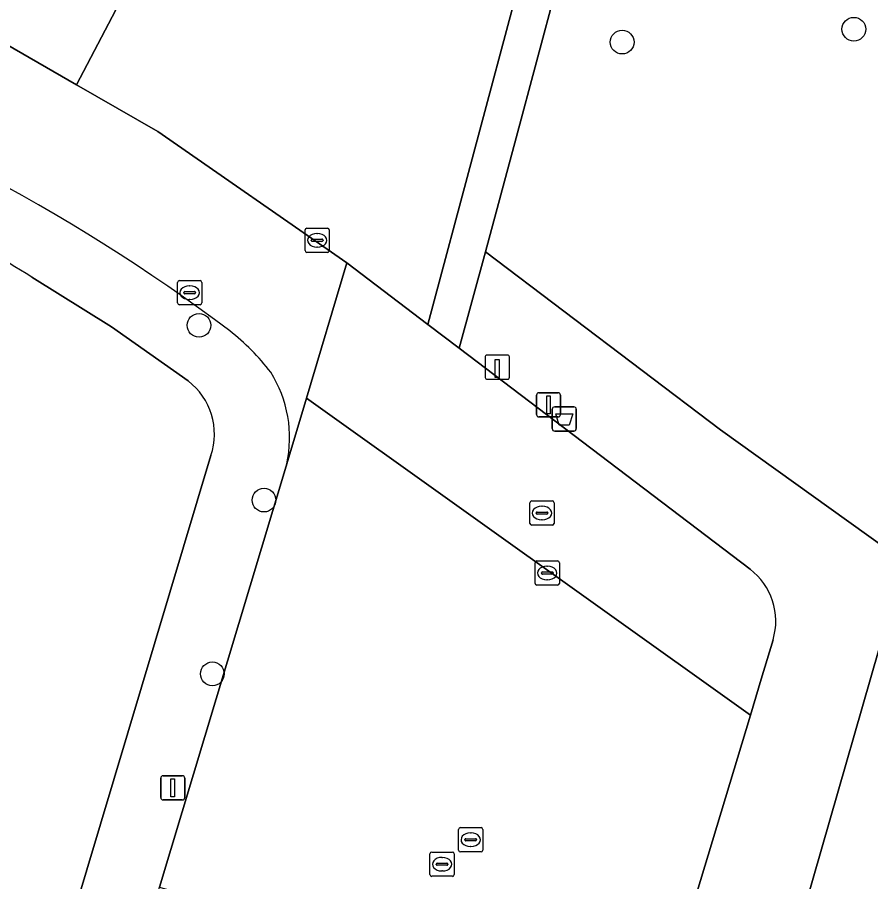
# Model space of a CAD drawing. Extents: x 162184 to 163154, y 385507 to 386516.
# Drawn here: x 162826.34 to 162861.54, y 386164.98 to 386200.65 of the extents above; entities that cross this region are included whole.
import ezdxf

# ---------------------------------------------------------------- set-up
doc = ezdxf.new("R2010")
doc.units = 0
for name, color, linetype in [('IMGEO_Afvalbak', 7, 'Continuous'), ('IMGEO_Boom', 7, 'Continuous'), ('IMGEO_Erf', 7, 'Continuous'), ('IMGEO_Groenvoorziening', 7, 'Continuous'), ('IMGEO_Kolk', 7, 'Continuous'), ('IMGEO_Laadpaal', 7, 'Continuous'), ('IMGEO_Lichtmast', 7, 'Continuous'), ('IMGEO_Parkeervlak_open', 7, 'Continuous'), ('IMGEO_Rijbaan_lokaal_open', 7, 'Continuous'), ('IMGEO_Rioolput', 7, 'Continuous'), ('IMGEO_Voetpad_open', 7, 'Continuous')]:
    doc.layers.add(name, color=color, linetype=linetype)

msp = doc.modelspace()

# ---------------------------------------------------------------- linework, layer by layer
at = {"layer": 'IMGEO_Afvalbak'}
for p, q in [((162848.402, 386183.681), (162848.402, 386184.481)), ((162848.402, 386184.481), (162848.402, 386183.681)), ((162848.502, 386184.581), (162849.292, 386184.581)), ((162849.292, 386184.581), (162848.502, 386184.581)), ((162849.392, 386184.481), (162849.392, 386183.681)), ((162849.392, 386183.681), (162849.392, 386184.481)), ((162849.292, 386183.581), (162848.502, 386183.581)), ((162848.502, 386183.581), (162849.292, 386183.581))]:
    msp.add_line(p, q, dxfattribs=at)
msp.add_lwpolyline([(162848.545, 386184.295), (162849.249, 386184.295), (162849.1, 386183.825), (162848.694, 386183.825), (162848.545, 386184.295)], dxfattribs=at)
for centre, start, end in [((162848.502, 386184.481), 90, 180), ((162848.502, 386184.481), 90, 180), ((162849.292, 386184.481), 0, 90), ((162849.292, 386184.481), 360, 90), ((162848.502, 386183.681), 180, 270), ((162848.502, 386183.681), 180, 270), ((162849.292, 386183.681), 270, 0), ((162849.292, 386183.681), 270, 0)]:
    msp.add_arc(centre, 0.1, start, end, dxfattribs=at)
at = {"layer": 'IMGEO_Boom'}
for centre in [(162860.843, 386200.163), (162851.286, 386199.629), (162833.832, 386187.944), (162836.513, 386180.731), (162834.383, 386173.562)]:
    msp.add_circle(centre, 0.489, dxfattribs=at)
at = {"layer": 'IMGEO_Erf'}
for points in [[(162833.383, 386185.648), (162830.222, 386187.886), (162826.932, 386189.931)], [(162815.501, 386119.698), (162834.323, 386182.568)]]:
    msp.add_lwpolyline(points, dxfattribs=at)
for centre, radius, start, end in [((162799.477, 386146.413), 51.455, 57.753, 67.4423), ((162831.71, 386183.454), 2.759, 341.2738, 52.67)]:
    msp.add_arc(centre, radius, start, end, dxfattribs=at)
at = {"layer": 'IMGEO_Groenvoorziening'}
for points in [[(162812.602, 386204.59), (162818.127, 386202.857), (162825.575, 386199.713), (162828.781, 386197.871), (162832.316, 386204.621), (162831.471, 386204.861), (162823.626, 386207.67)], [(162890.128, 386204.144), (162857.46, 386201.845), (162854.152, 386201.782), (162848.592, 386201.967), (162846.91, 386195.676), (162845.655, 386190.98), (162855.337, 386183.627), (162862.92, 386178.192), (162858.482, 386162.736), (162859.232, 386162.487), (162865.418, 386160.14), (162866.462, 386161.186), (162891.19, 386185.944)], [(162855.337, 386183.627), (162845.655, 386190.98), (162844.557, 386187.004), (162856.563, 386177.882)], [(162857.51, 386174.966), (162857.021, 386173.344), (162856.573, 386171.858), (162852.953, 386159.846), (162862.076, 386157.116), (162862.326, 386157.041), (162865.418, 386160.14), (162859.232, 386162.487), (162858.482, 386162.736), (162862.92, 386178.192), (162855.337, 386183.627)]]:
    msp.add_lwpolyline(points, dxfattribs=at)
msp.add_lwpolyline([(162847.032, 386202.076), (162841.929, 386202.702), (162838.465, 386203.152), (162833.947, 386204.157), (162832.316, 386204.621), (162828.781, 386197.871), (162832.14, 386195.941), (162839.933, 386190.517), (162843.274, 386187.979)], close=True, dxfattribs=at)
msp.add_arc((162854.936, 386175.742), 2.688, 343.2263, 52.7571, dxfattribs=at)
at = {"layer": 'IMGEO_Kolk'}
for p, q in [((162838.204, 386191.026), (162838.204, 386191.878)), ((162838.279, 386191.952), (162839.131, 386191.952)), ((162838.692, 386191.732), (162838.717, 386191.732)), ((162839.205, 386191.878), (162839.205, 386191.026)), ((162838.463, 386191.446), (162838.463, 386191.458)), ((162838.901, 386191.409), (162838.503, 386191.409)), ((162838.506, 386191.495), (162838.904, 386191.495)), ((162838.947, 386191.458), (162838.947, 386191.446)), ((162838.715, 386191.172), (162838.69, 386191.172)), ((162839.131, 386190.952), (162838.279, 386190.952)), ((162832.946, 386188.865), (162832.946, 386189.717)), ((162833.021, 386189.791), (162833.873, 386189.791)), ((162833.947, 386189.717), (162833.947, 386188.865)), ((162833.205, 386189.285), (162833.205, 386189.297)), ((162833.643, 386189.248), (162833.245, 386189.248)), ((162833.248, 386189.334), (162833.646, 386189.334)), ((162833.434, 386189.571), (162833.459, 386189.571)), ((162833.689, 386189.297), (162833.689, 386189.285)), ((162833.457, 386189.011), (162833.432, 386189.011)), ((162833.873, 386188.791), (162833.021, 386188.791)), ((162847.77, 386178.222), (162848.622, 386178.222)), ((162847.695, 386177.296), (162847.695, 386178.148)), ((162848.183, 386178.002), (162848.208, 386178.002)), ((162848.696, 386178.148), (162848.696, 386177.296)), ((162847.954, 386177.716), (162847.954, 386177.728)), ((162848.392, 386177.679), (162847.994, 386177.679)), ((162847.997, 386177.765), (162848.395, 386177.765)), ((162848.438, 386177.728), (162848.438, 386177.716)), ((162848.622, 386177.222), (162847.77, 386177.222)), ((162848.206, 386177.442), (162848.181, 386177.442)), ((162844.539, 386166.29), (162844.539, 386167.142)), ((162844.614, 386167.216), (162845.466, 386167.216)), ((162845.54, 386167.142), (162845.54, 386166.29)), ((162845.027, 386166.996), (162845.052, 386166.996)), ((162844.798, 386166.71), (162844.798, 386166.722)), ((162845.236, 386166.673), (162844.838, 386166.673)), ((162844.841, 386166.759), (162845.239, 386166.759)), ((162845.05, 386166.436), (162845.025, 386166.436)), ((162845.282, 386166.722), (162845.282, 386166.71)), ((162845.466, 386166.216), (162844.614, 386166.216))]:
    msp.add_line(p, q, dxfattribs=at)
for points in [[(162838.204, 386191.026), (162838.204, 386191.878)], [(162838.279, 386191.952), (162839.131, 386191.952)], [(162839.205, 386191.878), (162839.205, 386191.026)], [(162839.131, 386190.952), (162838.279, 386190.952)], [(162832.946, 386188.865), (162832.946, 386189.717)], [(162833.021, 386189.791), (162833.873, 386189.791)], [(162833.947, 386189.717), (162833.947, 386188.865)], [(162833.873, 386188.791), (162833.021, 386188.791)], [(162847.77, 386178.222), (162848.622, 386178.222)], [(162847.695, 386177.296), (162847.695, 386178.148)], [(162848.696, 386178.148), (162848.696, 386177.296)], [(162848.622, 386177.222), (162847.77, 386177.222)], [(162844.539, 386166.29), (162844.539, 386167.142)], [(162844.614, 386167.216), (162845.466, 386167.216)], [(162845.54, 386167.142), (162845.54, 386166.29)], [(162845.466, 386166.216), (162844.614, 386166.216)]]:
    msp.add_lwpolyline(points, dxfattribs=at)
for centre, radius, start, end in [((162838.281, 386191.876), 0.0765, 91.552, 178.448), ((162838.281, 386191.876), 0.0765, 91.552, 178.448), ((162839.129, 386191.876), 0.0765, 1.552, 88.448), ((162839.129, 386191.876), 0.0765, 1.552, 88.448), ((162838.503, 386191.455), 0.0403, 85.8775, 175.7526), ((162838.5, 386191.445), 0.0366, 178.938, 274.7102), ((162838.904, 386191.452), 0.043, 264.8664, 352.4533), ((162838.908, 386191.457), 0.0386, 1.7309, 96.639), ((162838.281, 386191.028), 0.0765, 181.552, 268.448), ((162838.281, 386191.028), 0.0765, 181.552, 268.448), ((162839.129, 386191.028), 0.0765, 271.552, 358.448), ((162839.129, 386191.028), 0.0765, 271.552, 358.448), ((162833.023, 386189.715), 0.0765, 91.552, 178.448), ((162833.023, 386189.715), 0.0765, 91.552, 178.448), ((162833.871, 386189.715), 0.0765, 1.552, 88.448), ((162833.871, 386189.715), 0.0765, 1.552, 88.448), ((162833.245, 386189.294), 0.0403, 85.8775, 175.7526), ((162833.242, 386189.284), 0.0366, 178.938, 274.7102), ((162833.646, 386189.291), 0.043, 264.8664, 352.4533), ((162833.65, 386189.296), 0.0386, 1.7309, 96.639), ((162833.023, 386188.867), 0.0765, 181.552, 268.448), ((162833.023, 386188.867), 0.0765, 181.552, 268.448), ((162833.871, 386188.867), 0.0765, 271.552, 358.448), ((162833.871, 386188.867), 0.0765, 271.552, 358.448), ((162847.772, 386178.146), 0.0765, 91.552, 178.448), ((162847.772, 386178.146), 0.0765, 91.552, 178.448), ((162848.62, 386178.146), 0.0765, 1.552, 88.448), ((162848.62, 386178.146), 0.0765, 1.552, 88.448), ((162847.994, 386177.725), 0.0403, 85.8775, 175.7526), ((162847.991, 386177.715), 0.0366, 178.938, 274.7102), ((162848.395, 386177.722), 0.043, 264.8664, 352.4533), ((162848.399, 386177.727), 0.0386, 1.7309, 96.639), ((162847.772, 386177.298), 0.0765, 181.552, 268.448), ((162847.772, 386177.298), 0.0765, 181.552, 268.448), ((162848.62, 386177.298), 0.0765, 271.552, 358.448), ((162848.62, 386177.298), 0.0765, 271.552, 358.448), ((162844.616, 386167.14), 0.0765, 91.552, 178.448), ((162844.616, 386167.14), 0.0765, 91.552, 178.448), ((162845.464, 386167.14), 0.0765, 1.552, 88.448), ((162845.464, 386167.14), 0.0765, 1.552, 88.448), ((162844.838, 386166.719), 0.0403, 85.8775, 175.7526), ((162844.835, 386166.709), 0.0366, 178.938, 274.7102), ((162845.239, 386166.716), 0.043, 264.8664, 352.4533), ((162845.243, 386166.721), 0.0386, 1.7309, 96.639), ((162844.616, 386166.292), 0.0765, 181.552, 268.448), ((162844.616, 386166.292), 0.0765, 181.552, 268.448), ((162845.464, 386166.292), 0.0765, 271.552, 358.448), ((162845.464, 386166.292), 0.0765, 271.552, 358.448)]:
    msp.add_arc(centre, radius, start, end, dxfattribs=at)
for centre, major_axis, ratio, start_param, end_param in [((162838.691, 386191.452), (-0.387, 0.002), 0.722429, 4.712389, 7.853982), ((162838.716, 386191.452), (-0.39, 0.002), 0.717154, 1.570796, 4.712389), ((162833.433, 386189.291), (-0.387, 0.002), 0.722429, 4.712389, 7.853982), ((162833.458, 386189.291), (-0.39, 0.002), 0.717154, 1.570796, 4.712389), ((162848.182, 386177.722), (-0.387, 0.002), 0.722429, 4.712389, 7.853982), ((162848.207, 386177.722), (-0.39, 0.002), 0.717154, 1.570796, 4.712389), ((162845.026, 386166.716), (-0.387, 0.002), 0.722429, 4.712389, 7.853982), ((162845.051, 386166.716), (-0.39, 0.002), 0.717154, 1.570796, 4.712389)]:
    msp.add_ellipse(centre, major_axis=major_axis, ratio=ratio, start_param=start_param, end_param=end_param, dxfattribs=at)
at = {"layer": 'IMGEO_Laadpaal'}
for p, q in [((162845.636, 386186.632), (162845.636, 386185.791)), ((162845.636, 386186.632), (162845.636, 386185.791)), ((162846.552, 386186.716), (162845.711, 386186.716)), ((162846.552, 386186.716), (162845.711, 386186.716)), ((162846.636, 386185.8), (162846.636, 386186.641)), ((162846.636, 386185.8), (162846.636, 386186.641)), ((162845.72, 386185.716), (162846.561, 386185.716)), ((162845.72, 386185.716), (162846.561, 386185.716))]:
    msp.add_line(p, q, dxfattribs=at)
msp.add_lwpolyline([(162846.051, 386186.529), (162846.211, 386186.529), (162846.211, 386185.796), (162846.051, 386185.796), (162846.051, 386186.529)], dxfattribs=at)
for centre, start, end in [((162845.714, 386186.638), 92.4484, 184.2845), ((162845.714, 386186.638), 92.4484, 184.2845), ((162846.558, 386186.638), 2.4484, 94.2845), ((162846.558, 386186.638), 2.4484, 94.2845), ((162845.714, 386185.794), 182.4484, 274.2845), ((162845.714, 386185.794), 182.4484, 274.2845), ((162846.558, 386185.794), 272.4484, 4.2845), ((162846.558, 386185.794), 272.4484, 4.2845)]:
    msp.add_arc(centre, 0.0779, start, end, dxfattribs=at)
at = {"layer": 'IMGEO_Lichtmast'}
for p, q in [((162847.752, 386184.263), (162847.752, 386185.063)), ((162847.752, 386185.063), (162847.752, 386184.263)), ((162847.852, 386185.163), (162848.642, 386185.163)), ((162848.642, 386185.163), (162847.852, 386185.163)), ((162848.742, 386185.063), (162848.742, 386184.263)), ((162848.742, 386184.263), (162848.742, 386185.063)), ((162848.642, 386184.163), (162847.852, 386184.163)), ((162847.852, 386184.163), (162848.642, 386184.163)), ((162832.352, 386169.359), (162833.142, 386169.359)), ((162833.142, 386169.359), (162832.352, 386169.359)), ((162832.252, 386168.459), (162832.252, 386169.259)), ((162832.252, 386169.259), (162832.252, 386168.459)), ((162833.242, 386169.259), (162833.242, 386168.459)), ((162833.242, 386168.459), (162833.242, 386169.259)), ((162833.142, 386168.359), (162832.352, 386168.359)), ((162832.352, 386168.359), (162833.142, 386168.359))]:
    msp.add_line(p, q, dxfattribs=at)
for points in [[(162848.172, 386185.038), (162848.322, 386185.038), (162848.322, 386184.288), (162848.172, 386184.288), (162848.172, 386185.038)], [(162832.672, 386169.234), (162832.822, 386169.234), (162832.822, 386168.484), (162832.672, 386168.484), (162832.672, 386169.234)]]:
    msp.add_lwpolyline(points, dxfattribs=at)
for centre, start, end in [((162847.852, 386185.063), 90, 180), ((162847.852, 386185.063), 90, 180), ((162848.642, 386185.063), 0, 90), ((162848.642, 386185.063), 360, 90), ((162847.852, 386184.263), 180, 270), ((162847.852, 386184.263), 180, 270), ((162848.642, 386184.263), 270, 0), ((162848.642, 386184.263), 270, 0), ((162832.352, 386169.259), 90, 180), ((162832.352, 386169.259), 90, 180), ((162833.142, 386169.259), 0, 90), ((162833.142, 386169.259), 360, 90), ((162832.352, 386168.459), 180, 270), ((162832.352, 386168.459), 180, 270), ((162833.142, 386168.459), 270, 0), ((162833.142, 386168.459), 270, 0)]:
    msp.add_arc(centre, 0.1, start, end, dxfattribs=at)
at = {"layer": 'IMGEO_Parkeervlak_open'}
for points in [[(162844.557, 386187.004), (162843.274, 386187.979), (162839.933, 386190.517), (162838.263, 386184.943), (162856.573, 386171.858), (162857.021, 386173.344), (162857.51, 386174.966)], [(162856.563, 386177.882), (162844.557, 386187.004)]]:
    msp.add_lwpolyline(points, dxfattribs=at)
msp.add_arc((162854.936, 386175.742), 2.688, 343.2263, 52.7571, dxfattribs=at)
at = {"layer": 'IMGEO_Rijbaan_lokaal_open'}
msp.add_lwpolyline([(162837.448, 386182.223), (162838.263, 386184.943), (162839.933, 386190.517), (162832.14, 386195.941), (162828.781, 386197.871), (162825.575, 386199.713), (162818.127, 386202.857)], dxfattribs=at)
msp.add_lwpolyline([(162856.573, 386171.858), (162838.263, 386184.943), (162837.448, 386182.223), (162837.339, 386181.859), (162832.196, 386164.763), (162835.117, 386163.902), (162838.038, 386163.041), (162840.959, 386162.18), (162843.881, 386161.319), (162846.802, 386160.458), (162849.723, 386159.597), (162852.644, 386158.736), (162852.953, 386159.846)], close=True, dxfattribs=at)
for centre, radius, start, end in [((162789.758, 386127.507), 75.374, 53.01895, 72.16665), ((162829.216, 386180.213), 9.536, 37.4211, 51.9049), ((162832.534, 386183.317), 5.035, 347.4472, 32.3061)]:
    msp.add_arc(centre, radius, start, end, dxfattribs=at)
at = {"layer": 'IMGEO_Rioolput'}
for p, q in [((162847.554, 386180.696), (162848.406, 386180.696)), ((162847.479, 386179.77), (162847.479, 386180.622)), ((162847.967, 386180.476), (162847.992, 386180.476)), ((162848.48, 386180.622), (162848.48, 386179.77)), ((162847.738, 386180.19), (162847.738, 386180.202)), ((162848.176, 386180.153), (162847.778, 386180.153)), ((162847.781, 386180.239), (162848.179, 386180.239)), ((162848.222, 386180.202), (162848.222, 386180.19)), ((162848.406, 386179.696), (162847.554, 386179.696)), ((162847.99, 386179.916), (162847.965, 386179.916)), ((162843.359, 386165.281), (162843.359, 386166.133)), ((162843.434, 386166.207), (162844.286, 386166.207)), ((162844.36, 386166.133), (162844.36, 386165.281)), ((162843.618, 386165.701), (162843.618, 386165.713)), ((162843.661, 386165.75), (162844.059, 386165.75)), ((162843.847, 386165.987), (162843.872, 386165.987)), ((162844.102, 386165.713), (162844.102, 386165.701)), ((162844.056, 386165.664), (162843.658, 386165.664)), ((162843.87, 386165.427), (162843.845, 386165.427)), ((162844.286, 386165.207), (162843.434, 386165.207))]:
    msp.add_line(p, q, dxfattribs=at)
for points in [[(162847.554, 386180.696), (162848.406, 386180.696)], [(162847.479, 386179.77), (162847.479, 386180.622)], [(162848.48, 386180.622), (162848.48, 386179.77)], [(162848.406, 386179.696), (162847.554, 386179.696)], [(162843.359, 386165.281), (162843.359, 386166.133)], [(162843.434, 386166.207), (162844.286, 386166.207)], [(162844.36, 386166.133), (162844.36, 386165.281)], [(162844.286, 386165.207), (162843.434, 386165.207)]]:
    msp.add_lwpolyline(points, dxfattribs=at)
for centre, radius, start, end in [((162847.556, 386180.62), 0.0765, 91.552, 178.448), ((162847.556, 386180.62), 0.0765, 91.552, 178.448), ((162848.404, 386180.62), 0.0765, 1.552, 88.448), ((162848.404, 386180.62), 0.0765, 1.552, 88.448), ((162847.778, 386180.199), 0.0403, 85.8775, 175.7526), ((162847.775, 386180.189), 0.0366, 178.938, 274.7102), ((162848.179, 386180.196), 0.043, 264.8664, 352.4533), ((162848.183, 386180.201), 0.0386, 1.7309, 96.639), ((162847.556, 386179.772), 0.0765, 181.552, 268.448), ((162847.556, 386179.772), 0.0765, 181.552, 268.448), ((162848.404, 386179.772), 0.0765, 271.552, 358.448), ((162848.404, 386179.772), 0.0765, 271.552, 358.448), ((162843.436, 386166.131), 0.0765, 91.552, 178.448), ((162843.436, 386166.131), 0.0765, 91.552, 178.448), ((162844.284, 386166.131), 0.0765, 1.552, 88.448), ((162844.284, 386166.131), 0.0765, 1.552, 88.448), ((162843.658, 386165.71), 0.0403, 85.8775, 175.7526), ((162843.655, 386165.7), 0.0366, 178.938, 274.7102), ((162844.059, 386165.707), 0.043, 264.8664, 352.4533), ((162844.063, 386165.712), 0.0386, 1.7309, 96.639), ((162843.436, 386165.283), 0.0765, 181.552, 268.448), ((162843.436, 386165.283), 0.0765, 181.552, 268.448), ((162844.284, 386165.283), 0.0765, 271.552, 358.448), ((162844.284, 386165.283), 0.0765, 271.552, 358.448)]:
    msp.add_arc(centre, radius, start, end, dxfattribs=at)
for centre, major_axis, ratio, start_param, end_param in [((162847.966, 386180.196), (-0.387, 0.002), 0.722429, 4.712389, 7.853982), ((162847.991, 386180.196), (-0.39, 0.002), 0.717154, 1.570796, 4.712389), ((162843.846, 386165.707), (-0.387, 0.002), 0.722429, 4.712389, 7.853982), ((162843.871, 386165.707), (-0.39, 0.002), 0.717154, 1.570796, 4.712389)]:
    msp.add_ellipse(centre, major_axis=major_axis, ratio=ratio, start_param=start_param, end_param=end_param, dxfattribs=at)
at = {"layer": 'IMGEO_Voetpad_open'}
msp.add_lwpolyline([(162846.91, 386195.676), (162848.592, 386201.967), (162847.677, 386201.997), (162847.032, 386202.076), (162843.274, 386187.979), (162844.557, 386187.004), (162845.655, 386190.98)], close=True, dxfattribs=at)
for points in [[(162826.932, 386189.931), (162830.222, 386187.886), (162833.383, 386185.648)], [(162834.323, 386182.568), (162815.501, 386119.698), (162814.104, 386115.003)], [(162818.534, 386119.196), (162827.927, 386150.369), (162827.947, 386150.466), (162829.854, 386156.928), (162829.905, 386157.061), (162830.369, 386158.565), (162832.196, 386164.763), (162837.339, 386181.859), (162837.448, 386182.223)]]:
    msp.add_lwpolyline(points, dxfattribs=at)
for centre, radius, start, end in [((162789.758, 386127.507), 75.374, 53.01895, 72.16665), ((162799.477, 386146.413), 51.455, 57.753, 67.4423), ((162829.216, 386180.213), 9.536, 37.4211, 51.9049), ((162832.534, 386183.317), 5.035, 347.4472, 32.3061), ((162831.71, 386183.454), 2.759, 341.2738, 52.67)]:
    msp.add_arc(centre, radius, start, end, dxfattribs=at)

doc.saveas('drawing.dxf')
